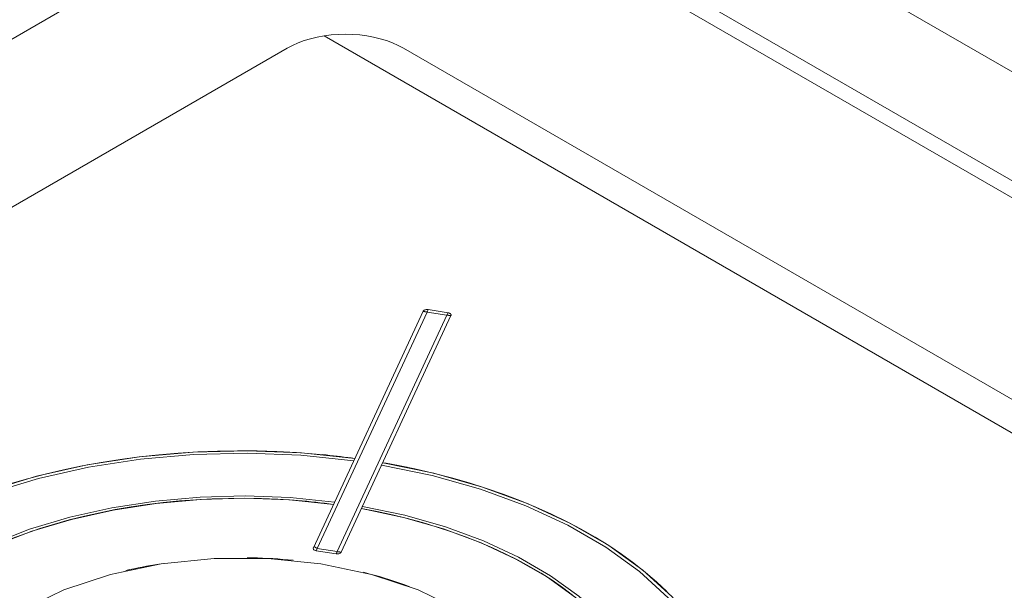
# Model space of a CAD drawing. Header units: millimetres. Extents: x 567 to 934, y -1 to 364.
# Tile 373 of 656: x 736.662 to 737.248, y 8.789 to 9.129. Entities that reach past the tile are written whole.
import ezdxf

# ---------------------------------------------------------------- set-up
doc = ezdxf.new("R2010")
doc.units = ezdxf.units.MM
doc.header["$MEASUREMENT"] = 0
doc.layers.add('ARQ FINA', color=8, linetype='Continuous')
doc.layers.add('G-IMPT', color=8, linetype='Continuous', lineweight=13)

msp = doc.modelspace()

# ---------------------------------------------------------------- linework, layer by layer
at = {"layer": 'ARQ FINA', "lineweight": 5}
for p, q in [((734.57065, 10.64583), (737.75762, 8.80583)), ((737.69267, 8.76833), (734.48838, 10.61833)), ((736.37183, 9.541), (737.53231, 8.871)), ((737.47176, 8.90596), (736.43252, 9.50596)), ((736.73427, 9.16166), (735.99815, 8.73666)), ((737.44154, 8.77334), (736.84285, 9.11899)), ((736.08475, 8.68666), (736.82087, 9.11166)), ((736.89016, 9.11166), (737.50215, 8.75833))]:
    msp.add_line(p, q, dxfattribs=at)
msp.add_lwpolyline([(736.89016, 9.11166), (736.887, 9.11333), (736.88361, 9.11483), (736.88001, 9.11616), (736.87622, 9.1173), (736.87227, 9.11824), (736.86819, 9.11898), (736.86402, 9.11952), (736.85978, 9.11984), (736.85551, 9.11995), (736.85124, 9.11984), (736.84701, 9.11952), (736.84284, 9.11898), (736.83876, 9.11824), (736.83481, 9.1173), (736.83102, 9.11616), (736.82742, 9.11483), (736.82402, 9.11333), (736.82087, 9.11166)], dxfattribs=at)
at = {"layer": 'G-IMPT', "lineweight": 5}
for p, q in [((736.90178, 8.95511), (736.83648, 8.81441)), ((736.90178, 8.95511), (736.83648, 8.81441)), ((736.83882, 8.81399), (736.90412, 8.95469)), ((736.90478, 8.95611), (736.90412, 8.95469)), ((736.90412, 8.95469), (736.91595, 8.95286)), ((736.91661, 8.95428), (736.90478, 8.95611)), ((736.90478, 8.95611), (736.91661, 8.95428)), ((736.91661, 8.95428), (736.90478, 8.95611)), ((736.91595, 8.95286), (736.91661, 8.95428)), ((736.91595, 8.95286), (736.85065, 8.81216)), ((736.85305, 8.81184), (736.91834, 8.95255)), ((736.91834, 8.95255), (736.85305, 8.81184)), ((736.83882, 8.81399), (736.83821, 8.81268)), ((736.83821, 8.81268), (736.85005, 8.81084)), ((736.85005, 8.81084), (736.83821, 8.81268)), ((736.83821, 8.81268), (736.85005, 8.81084)), ((736.85065, 8.81216), (736.83882, 8.81399)), ((736.85005, 8.81084), (736.85065, 8.81216))]:
    msp.add_line(p, q, dxfattribs=at)
for points in [[(736.90478, 8.95611), (736.90436, 8.95615), (736.90393, 8.95615), (736.90351, 8.95611), (736.90311, 8.95602), (736.90274, 8.9559), (736.90242, 8.95574), (736.90214, 8.95555), (736.90193, 8.95534), (736.90178, 8.95511)], [(736.90478, 8.95611), (736.90436, 8.95615), (736.90393, 8.95615), (736.90351, 8.95611), (736.90311, 8.95602), (736.90274, 8.9559), (736.90242, 8.95574), (736.90214, 8.95555), (736.90193, 8.95534), (736.90178, 8.95511)], [(736.90178, 8.95511), (736.9018, 8.9551), (736.90185, 8.95508), (736.90193, 8.95507), (736.90203, 8.95504), (736.90214, 8.95502), (736.90225, 8.955), (736.90237, 8.95498), (736.90247, 8.95496), (736.90258, 8.95494), (736.90267, 8.95493), (736.90275, 8.95491), (736.90283, 8.9549), (736.90291, 8.95489), (736.90297, 8.95488), (736.90303, 8.95487), (736.90309, 8.95486), (736.90314, 8.95485), (736.90318, 8.95484), (736.90322, 8.95483), (736.90326, 8.95483), (736.9033, 8.95482), (736.90333, 8.95482), (736.90336, 8.95481), (736.90339, 8.95481), (736.90342, 8.9548), (736.90344, 8.9548), (736.90347, 8.95479), (736.90349, 8.95479), (736.90351, 8.95479), (736.90353, 8.95478), (736.90355, 8.95478), (736.90357, 8.95478), (736.90358, 8.95478), (736.9036, 8.95477), (736.90361, 8.95477), (736.90363, 8.95477), (736.90364, 8.95477), (736.90365, 8.95476), (736.90366, 8.95476), (736.90367, 8.95476), (736.90369, 8.95476), (736.9037, 8.95476), (736.90371, 8.95476), (736.90371, 8.95475), (736.90372, 8.95475), (736.90373, 8.95475), (736.90374, 8.95475), (736.90375, 8.95475), (736.90376, 8.95475), (736.90376, 8.95475), (736.90377, 8.95474), (736.90378, 8.95474), (736.90379, 8.95474), (736.90379, 8.95474), (736.9038, 8.95474), (736.9038, 8.95474), (736.90381, 8.95474), (736.90382, 8.95474), (736.90382, 8.95474), (736.90383, 8.95474), (736.90383, 8.95474), (736.90384, 8.95473), (736.90384, 8.95473), (736.90385, 8.95473), (736.90385, 8.95473), (736.90385, 8.95473), (736.90386, 8.95473), (736.90386, 8.95473), (736.90387, 8.95473), (736.90387, 8.95473), (736.90387, 8.95473), (736.90388, 8.95473), (736.90388, 8.95473), (736.90389, 8.95473), (736.90389, 8.95473), (736.90389, 8.95473), (736.9039, 8.95473), (736.9039, 8.95472), (736.9039, 8.95472), (736.9039, 8.95472), (736.90391, 8.95472), (736.90391, 8.95472), (736.90391, 8.95472), (736.90392, 8.95472), (736.90392, 8.95472), (736.90392, 8.95472), (736.90392, 8.95472), (736.90393, 8.95472), (736.90393, 8.95472), (736.90393, 8.95472), (736.90397, 8.95471), (736.904, 8.95471), (736.90402, 8.95471), (736.90403, 8.9547), (736.90405, 8.9547), (736.90406, 8.9547), (736.90407, 8.9547), (736.90408, 8.9547), (736.90409, 8.95469), (736.9041, 8.95469), (736.90411, 8.95469), (736.90412, 8.95469), (736.90412, 8.95469)], [(736.91834, 8.95255), (736.91842, 8.95279), (736.91842, 8.95303), (736.91834, 8.95328), (736.9182, 8.95351), (736.91798, 8.95372), (736.91771, 8.95391), (736.91738, 8.95407), (736.91701, 8.95419), (736.91661, 8.95428)], [(736.91834, 8.95255), (736.91842, 8.95279), (736.91842, 8.95303), (736.91834, 8.95328), (736.9182, 8.95351), (736.91798, 8.95372), (736.91771, 8.95391), (736.91738, 8.95407), (736.91701, 8.95419), (736.91661, 8.95428)], [(736.91595, 8.95286), (736.91596, 8.95286), (736.91597, 8.95286), (736.91598, 8.95286), (736.91599, 8.95285), (736.916, 8.95285), (736.91601, 8.95285), (736.91602, 8.95285), (736.91603, 8.95285), (736.91604, 8.95285), (736.91606, 8.95284), (736.91608, 8.95284), (736.91611, 8.95284), (736.91615, 8.95283), (736.91615, 8.95283), (736.91615, 8.95283), (736.91615, 8.95283), (736.91616, 8.95283), (736.91616, 8.95283), (736.91616, 8.95283), (736.91617, 8.95283), (736.91617, 8.95283), (736.91617, 8.95283), (736.91617, 8.95283), (736.91618, 8.95283), (736.91618, 8.95282), (736.91618, 8.95282), (736.91619, 8.95282), (736.91619, 8.95282), (736.91619, 8.95282), (736.9162, 8.95282), (736.9162, 8.95282), (736.9162, 8.95282), (736.91621, 8.95282), (736.91621, 8.95282), (736.91622, 8.95282), (736.91622, 8.95282), (736.91622, 8.95282), (736.91623, 8.95282), (736.91623, 8.95282), (736.91624, 8.95282), (736.91624, 8.95282), (736.91625, 8.95281), (736.91625, 8.95281), (736.91626, 8.95281), (736.91626, 8.95281), (736.91627, 8.95281), (736.91628, 8.95281), (736.91628, 8.95281), (736.91629, 8.95281), (736.91629, 8.95281), (736.9163, 8.95281), (736.91631, 8.95281), (736.91631, 8.9528), (736.91632, 8.9528), (736.91633, 8.9528), (736.91634, 8.9528), (736.91635, 8.9528), (736.91636, 8.9528), (736.91636, 8.9528), (736.91637, 8.9528), (736.91638, 8.95279), (736.91639, 8.95279), (736.9164, 8.95279), (736.91642, 8.95279), (736.91643, 8.95279), (736.91644, 8.95279), (736.91645, 8.95278), (736.91647, 8.95278), (736.91648, 8.95278), (736.9165, 8.95278), (736.91651, 8.95277), (736.91653, 8.95277), (736.91655, 8.95277), (736.91657, 8.95277), (736.91659, 8.95276), (736.91661, 8.95276), (736.91664, 8.95276), (736.91666, 8.95275), (736.91669, 8.95275), (736.91672, 8.95274), (736.91675, 8.95274), (736.91678, 8.95274), (736.91682, 8.95273), (736.91686, 8.95272), (736.9169, 8.95272), (736.91695, 8.95271), (736.917, 8.9527), (736.91705, 8.9527), (736.91711, 8.95269), (736.91718, 8.95268), (736.91725, 8.95267), (736.91733, 8.95266), (736.91742, 8.95264), (736.91752, 8.95263), (736.91762, 8.95262), (736.91773, 8.9526), (736.91784, 8.95259), (736.91796, 8.95257), (736.91808, 8.95256), (736.91818, 8.95255), (736.91827, 8.95254), (736.91832, 8.95254), (736.91834, 8.95255)], [(736.86118, 8.86761), (736.8294, 8.87091), (736.7972, 8.87217), (736.76495, 8.87139), (736.73304, 8.86857), (736.70186, 8.86374), (736.67178, 8.85697), (736.64318, 8.84834), (736.61638, 8.83795), (736.59172, 8.82593)], [(736.86118, 8.86761), (736.84968, 8.86904), (736.8381, 8.87021), (736.82645, 8.87111), (736.81474, 8.87174), (736.803, 8.87209), (736.79125, 8.87218), (736.77949, 8.87199), (736.76776, 8.87154), (736.75607, 8.87081), (736.74444, 8.86981), (736.73289, 8.86855), (736.72144, 8.86702), (736.7101, 8.86522), (736.69889, 8.86317), (736.68784, 8.86086), (736.67695, 8.8583), (736.66625, 8.85548), (736.65576, 8.85242)], [(736.86054, 8.86625), (736.82905, 8.86951), (736.79713, 8.87076), (736.76516, 8.86998), (736.73354, 8.86718), (736.70263, 8.8624), (736.67282, 8.85569), (736.64446, 8.84714), (736.6179, 8.83684), (736.59345, 8.82493)], [(736.86118, 8.86761), (736.85905, 8.8679), (736.85693, 8.86817), (736.8548, 8.86844), (736.85267, 8.8687), (736.85054, 8.86895), (736.8484, 8.86919), (736.84626, 8.86942), (736.84412, 8.86964), (736.84197, 8.86985)], [(737.07263, 8.7508), (737.06177, 8.76817), (737.04769, 8.78476), (737.03054, 8.80035), (737.01053, 8.81477), (736.9879, 8.82783), (736.96294, 8.83938), (736.93593, 8.84928), (736.9072, 8.85742), (736.8771, 8.86368)], [(737.04688, 8.78841), (737.04073, 8.7942), (737.03417, 8.79983), (737.02724, 8.80531), (737.01993, 8.81063), (737.01226, 8.81577), (737.00424, 8.82073), (736.99588, 8.82551), (736.98719, 8.83008), (736.9782, 8.83445), (736.96891, 8.83862), (736.95934, 8.84256), (736.9495, 8.84628), (736.93942, 8.84977), (736.9291, 8.85302), (736.91857, 8.85603), (736.90783, 8.8588), (736.89691, 8.86132), (736.88583, 8.86358), (736.87774, 8.86505)], [(737.075, 8.75116), (737.06405, 8.7687), (737.04984, 8.78543), (737.03254, 8.80116), (737.01236, 8.81571), (736.98953, 8.82889), (736.96434, 8.84054), (736.93709, 8.85053), (736.90811, 8.85873), (736.87774, 8.86505)], [(736.89631, 8.86145), (736.89427, 8.86188), (736.89222, 8.86231), (736.89017, 8.86273), (736.88811, 8.86314), (736.88604, 8.86354), (736.88397, 8.86393), (736.8819, 8.86431), (736.87982, 8.86469), (736.87774, 8.86505)], [(736.84912, 8.84164), (736.82266, 8.84431), (736.79584, 8.84531), (736.769, 8.84462), (736.74245, 8.84225), (736.7165, 8.83824), (736.69145, 8.83262), (736.66761, 8.82547), (736.64525, 8.81687), (736.62464, 8.80692)], [(736.84849, 8.84028), (736.8223, 8.84291), (736.79577, 8.84389), (736.76922, 8.84321), (736.74295, 8.84087), (736.71727, 8.83689), (736.69249, 8.83134), (736.6689, 8.82427), (736.64677, 8.81576), (736.62638, 8.80592)], [(736.65705, 8.81996), (736.6653, 8.82301), (736.67375, 8.82588), (736.68239, 8.82854), (736.69121, 8.831), (736.7002, 8.83326), (736.70933, 8.83531), (736.7186, 8.83714), (736.72798, 8.83876), (736.73748, 8.84016), (736.74706, 8.84134), (736.75671, 8.8423), (736.76643, 8.84304), (736.77618, 8.84355), (736.78597, 8.84383), (736.79577, 8.84389), (736.80556, 8.84373), (736.81533, 8.84333), (736.82507, 8.84271), (736.83476, 8.84187), (736.84438, 8.8408), (736.84849, 8.84028)], [(736.84849, 8.84028), (736.84584, 8.84062), (736.84318, 8.84095), (736.84052, 8.84126), (736.83785, 8.84155), (736.83517, 8.84183), (736.83249, 8.84209), (736.82981, 8.84233), (736.82712, 8.84255), (736.82442, 8.84276)], [(736.86505, 8.83772), (736.87436, 8.83595), (736.88354, 8.83398), (736.89258, 8.83179), (736.90146, 8.8294), (736.91016, 8.8268), (736.91868, 8.82401), (736.92699, 8.82102), (736.9351, 8.81784), (736.94298, 8.81448), (736.95061, 8.81093), (736.958, 8.80722), (736.96512, 8.80333), (736.97197, 8.79929), (736.97853, 8.79509), (736.9848, 8.79074), (736.99076, 8.78625)], [(736.88805, 8.83292), (736.88553, 8.83352), (736.88301, 8.8341), (736.88047, 8.83466), (736.87793, 8.83521), (736.87537, 8.83575), (736.87281, 8.83626), (736.87023, 8.83676), (736.86765, 8.83725), (736.86505, 8.83772)], [(737.02765, 8.74384), (737.01851, 8.75825), (737.00671, 8.772), (736.99241, 8.78494), (736.97576, 8.7969), (736.95696, 8.80776), (736.93624, 8.81737), (736.91384, 8.82563), (736.89001, 8.83244), (736.86505, 8.83772)], [(737.03002, 8.74421), (737.02079, 8.75877), (737.00887, 8.77268), (736.99442, 8.78575), (736.97759, 8.79784), (736.95859, 8.80881), (736.93765, 8.81853), (736.915, 8.82687), (736.89092, 8.83375), (736.86569, 8.83908)], [(736.83648, 8.81441), (736.83641, 8.81416), (736.83641, 8.81392), (736.83648, 8.81368), (736.83663, 8.81344), (736.83684, 8.81323), (736.83712, 8.81304), (736.83744, 8.81288), (736.83781, 8.81276), (736.83821, 8.81268)], [(736.83648, 8.81441), (736.83641, 8.81416), (736.83641, 8.81392), (736.83648, 8.81368), (736.83663, 8.81344), (736.83684, 8.81323), (736.83712, 8.81304), (736.83744, 8.81288), (736.83781, 8.81276), (736.83821, 8.81268)], [(736.83712, 8.81504), (736.83712, 8.81503), (736.83715, 8.815), (736.83721, 8.81496), (736.83728, 8.81491), (736.83735, 8.81486), (736.83743, 8.81481), (736.83751, 8.81476), (736.83759, 8.81471), (736.83766, 8.81467), (736.83773, 8.81463), (736.83779, 8.81459), (736.83785, 8.81456), (736.8379, 8.81452), (736.83795, 8.8145), (736.83799, 8.81447), (736.83803, 8.81445), (736.83806, 8.81443), (736.8381, 8.81441), (736.83813, 8.81439), (736.83816, 8.81437), (736.83818, 8.81435), (736.83821, 8.81434), (736.83823, 8.81433), (736.83825, 8.81431), (736.83827, 8.8143), (736.83829, 8.81429), (736.8383, 8.81428), (736.83832, 8.81427), (736.83834, 8.81426), (736.83835, 8.81426), (736.83836, 8.81425), (736.83838, 8.81424), (736.83839, 8.81423), (736.8384, 8.81423), (736.83841, 8.81422), (736.83842, 8.81421), (736.83843, 8.81421), (736.83844, 8.8142), (736.83845, 8.8142), (736.83845, 8.81419), (736.83846, 8.81419), (736.83847, 8.81418), (736.83848, 8.81418), (736.83848, 8.81418), (736.83849, 8.81417), (736.8385, 8.81417), (736.8385, 8.81417), (736.83851, 8.81416), (736.83851, 8.81416), (736.83852, 8.81416), (736.83853, 8.81415), (736.83853, 8.81415), (736.83854, 8.81415), (736.83854, 8.81414), (736.83854, 8.81414), (736.83855, 8.81414), (736.83855, 8.81414), (736.83856, 8.81413), (736.83856, 8.81413), (736.83857, 8.81413), (736.83857, 8.81413), (736.83857, 8.81413), (736.83858, 8.81412), (736.83858, 8.81412), (736.83858, 8.81412), (736.83859, 8.81412), (736.83859, 8.81412), (736.83859, 8.81411), (736.83859, 8.81411), (736.8386, 8.81411), (736.8386, 8.81411), (736.8386, 8.81411), (736.83861, 8.81411), (736.83861, 8.8141), (736.83861, 8.8141), (736.83861, 8.8141), (736.83862, 8.8141), (736.83862, 8.8141), (736.83862, 8.8141), (736.83862, 8.8141), (736.83862, 8.81409), (736.83863, 8.81409), (736.83863, 8.81409), (736.83863, 8.81409), (736.83863, 8.81409), (736.83863, 8.81409), (736.83864, 8.81409), (736.83864, 8.81409), (736.83864, 8.81409), (736.83864, 8.81408), (736.83867, 8.81407), (736.83869, 8.81406), (736.8387, 8.81405), (736.83872, 8.81404), (736.83873, 8.81403), (736.83874, 8.81403), (736.83874, 8.81402), (736.83875, 8.81402), (736.83876, 8.81402), (736.83877, 8.81401), (736.83877, 8.81401), (736.83878, 8.81401), (736.83878, 8.814)], [(736.92332, 8.62748), (736.9439, 8.64164), (736.95991, 8.65765), (736.97086, 8.67503), (736.97642, 8.69323), (736.97642, 8.71172), (736.97086, 8.72993), (736.95991, 8.7473), (736.9439, 8.76332), (736.92332, 8.77748), (736.89878, 8.78936), (736.87105, 8.79861), (736.84096, 8.80493), (736.80942, 8.80814), (736.7774, 8.80814), (736.74586, 8.80493), (736.71577, 8.79861), (736.68804, 8.78936), (736.66351, 8.77748)], [(736.82438, 8.80703), (736.82138, 8.80731), (736.81836, 8.80756), (736.81534, 8.80779), (736.81232, 8.80798), (736.80929, 8.80815), (736.80625, 8.80829), (736.80321, 8.80839), (736.80017, 8.80847), (736.79713, 8.80852)], [(736.85005, 8.81084), (736.85047, 8.8108), (736.85089, 8.8108), (736.85131, 8.81084), (736.85171, 8.81093), (736.85208, 8.81105), (736.85241, 8.81121), (736.85269, 8.8114), (736.8529, 8.81161), (736.85305, 8.81184)], [(736.85005, 8.81084), (736.85047, 8.8108), (736.85089, 8.8108), (736.85131, 8.81084), (736.85171, 8.81093), (736.85208, 8.81105), (736.85241, 8.81121), (736.85269, 8.8114), (736.8529, 8.81161), (736.85305, 8.81184)], [(736.85065, 8.81216), (736.85066, 8.81216), (736.85067, 8.81216), (736.85068, 8.81216), (736.85069, 8.81215), (736.8507, 8.81215), (736.85071, 8.81215), (736.85072, 8.81215), (736.85073, 8.81215), (736.85074, 8.81215), (736.85076, 8.81214), (736.85078, 8.81214), (736.85081, 8.81213), (736.85085, 8.81213), (736.85085, 8.81213), (736.85085, 8.81213), (736.85085, 8.81213), (736.85086, 8.81213), (736.85086, 8.81213), (736.85086, 8.81213), (736.85087, 8.81213), (736.85087, 8.81213), (736.85087, 8.81213), (736.85087, 8.81213), (736.85088, 8.81212), (736.85088, 8.81212), (736.85088, 8.81212), (736.85089, 8.81212), (736.85089, 8.81212), (736.85089, 8.81212), (736.8509, 8.81212), (736.8509, 8.81212), (736.8509, 8.81212), (736.85091, 8.81212), (736.85091, 8.81212), (736.85092, 8.81212), (736.85092, 8.81212), (736.85093, 8.81212), (736.85093, 8.81212), (736.85093, 8.81212), (736.85094, 8.81212), (736.85094, 8.81211), (736.85095, 8.81211), (736.85095, 8.81211), (736.85096, 8.81211), (736.85096, 8.81211), (736.85097, 8.81211), (736.85098, 8.81211), (736.85098, 8.81211), (736.85099, 8.81211), (736.85099, 8.81211), (736.851, 8.81211), (736.85101, 8.8121), (736.85102, 8.8121), (736.85102, 8.8121), (736.85103, 8.8121), (736.85104, 8.8121), (736.85105, 8.8121), (736.85106, 8.8121), (736.85106, 8.8121), (736.85107, 8.81209), (736.85108, 8.81209), (736.85109, 8.81209), (736.85111, 8.81209), (736.85112, 8.81209), (736.85113, 8.81209), (736.85114, 8.81208), (736.85115, 8.81208), (736.85117, 8.81208), (736.85118, 8.81208), (736.8512, 8.81208), (736.85122, 8.81207), (736.85123, 8.81207), (736.85125, 8.81207), (736.85127, 8.81207), (736.85129, 8.81206), (736.85131, 8.81206), (736.85134, 8.81206), (736.85136, 8.81205), (736.85139, 8.81205), (736.85142, 8.81204), (736.85145, 8.81204), (736.85148, 8.81203), (736.85152, 8.81203), (736.85156, 8.81202), (736.8516, 8.81202), (736.85165, 8.81201), (736.8517, 8.812), (736.85175, 8.812), (736.85181, 8.81199), (736.85188, 8.81198), (736.85195, 8.81197), (736.85203, 8.81196), (736.85212, 8.81194), (736.85222, 8.81193), (736.85232, 8.81192), (736.85243, 8.8119), (736.85254, 8.81189), (736.85266, 8.81187), (736.85278, 8.81186), (736.85288, 8.81185), (736.85297, 8.81184), (736.85302, 8.81184), (736.85305, 8.81184)], [(736.74708, 8.80512), (736.74456, 8.80473), (736.74206, 8.80432), (736.73956, 8.80389), (736.73707, 8.80343), (736.7346, 8.80296), (736.73214, 8.80247), (736.72969, 8.80196), (736.72725, 8.80143), (736.72483, 8.80088)], [(736.89387, 8.79128), (736.89093, 8.79237), (736.88796, 8.79342), (736.88495, 8.79444), (736.88191, 8.79543), (736.87884, 8.79638), (736.87574, 8.7973), (736.87261, 8.79818), (736.86945, 8.79903), (736.86626, 8.79985)]]:
    msp.add_lwpolyline(points, dxfattribs=at)

doc.saveas('drawing.dxf')
